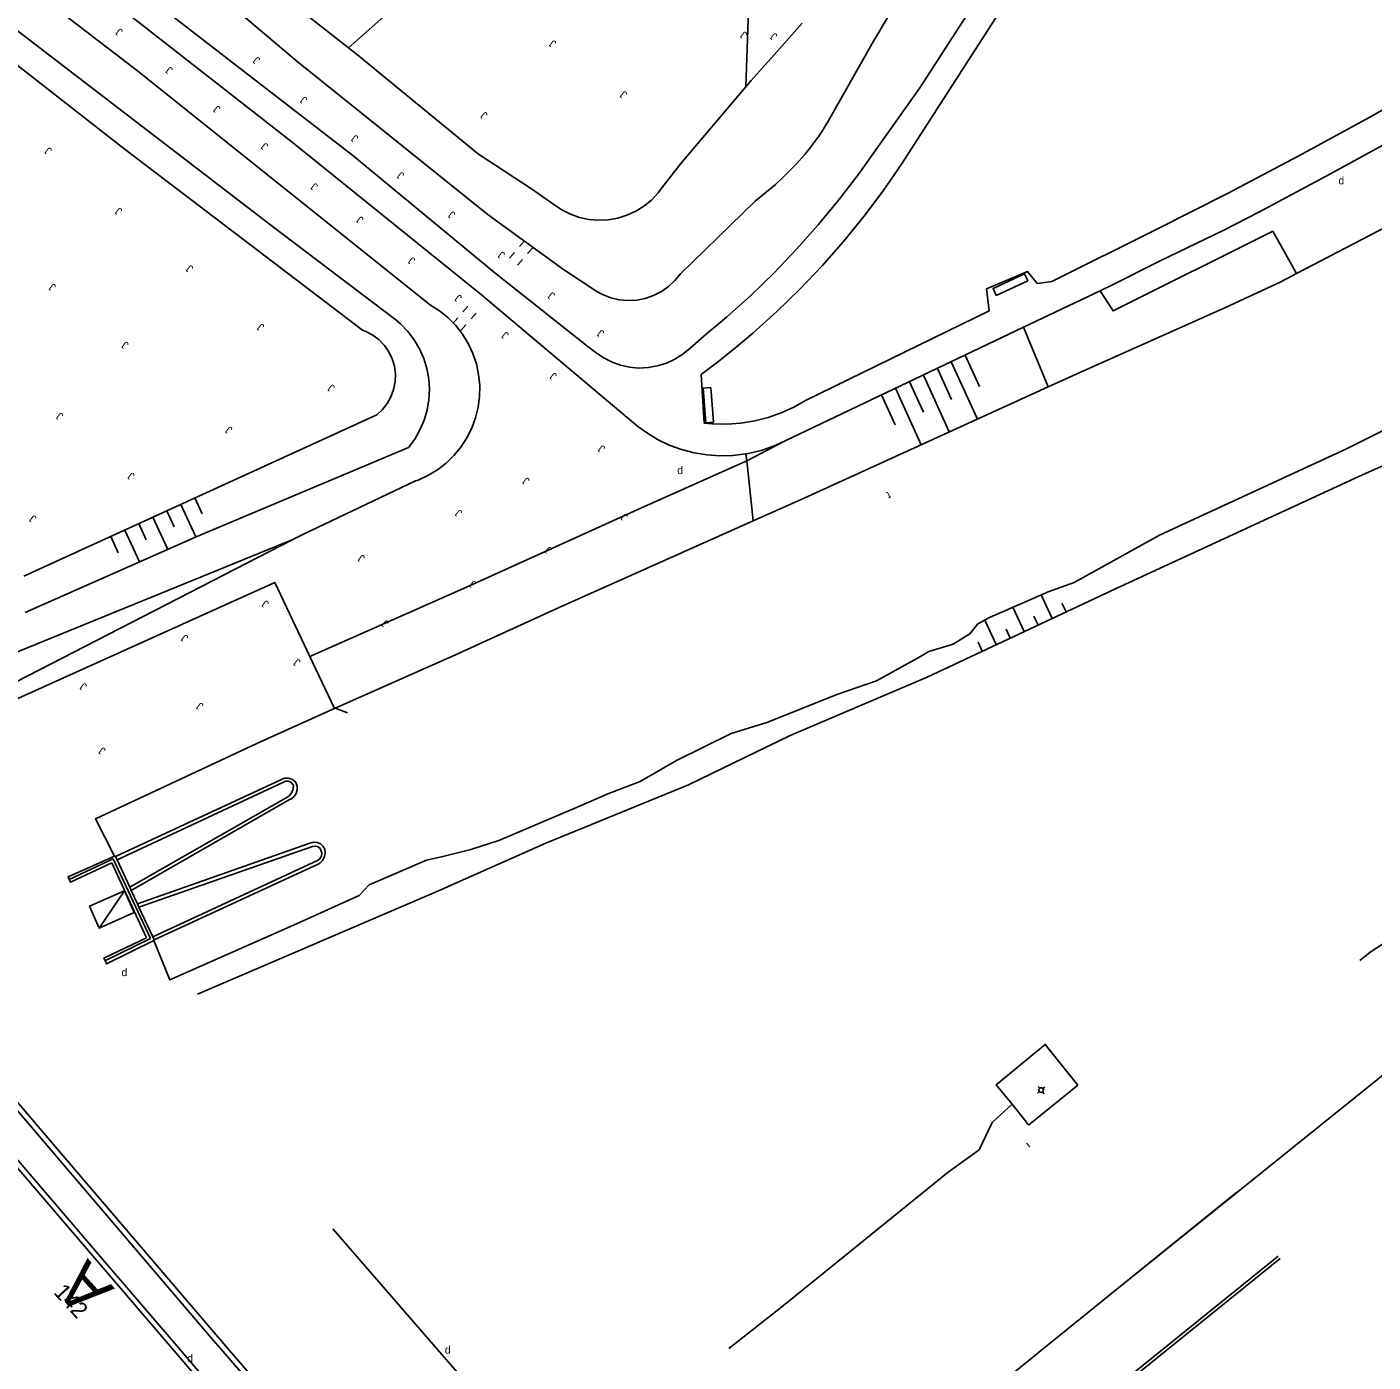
# Model space of a CAD drawing. Extents: x 134999 to 136502, y 457398 to 459002.
# Drawn here: x 135403.9 to 135491.2, y 458199.1 to 458285.7 of the extents above; entities that cross this region are included whole.
import ezdxf

# ---------------------------------------------------------------- set-up
doc = ezdxf.new("R2010")
doc.units = 0
for name, color, linetype in [('IO_IN_Straatmeubilair', 7, 'Continuous'), ('Level 18', 7, 'Continuous'), ('RI_DGTB_18', 7, 'Continuous'), ('RI_DGTB_19', 7, 'Continuous'), ('RI_DGTB_29', 7, 'Continuous'), ('RI_DGTB_30', 7, 'Continuous'), ('RI_DGTB_31', 7, 'Continuous'), ('RI_DGTB_32', 7, 'Continuous'), ('RI_DGTB_36', 7, 'Continuous'), ('RI_DGTB_43', 7, 'Continuous'), ('RI_DGTB_48', 7, 'Continuous'), ('RI_DGTB_53', 7, 'Continuous'), ('RI_DGTB_54', 7, 'Continuous'), ('RI_DGTB_58', 7, 'Continuous'), ('RI_DGTB_6', 7, 'Continuous')]:
    doc.layers.add(name, color=color, linetype=linetype)

msp = doc.modelspace()

# ---------------------------------------------------------------- linework, layer by layer
at = {"layer": 'IO_IN_Straatmeubilair'}
for p, q in [((135469.551, 458216.875), (135469.457, 458216.991)), ((135469.764, 458216.853), (135469.88, 458216.947)), ((135469.413, 458216.568), (135469.529, 458216.662)), ((135469.836, 458216.524), (135469.742, 458216.64))]:
    msp.add_line(p, q, dxfattribs=at)
msp.add_circle((135469.646, 458216.758), 0.152, dxfattribs=at)
at = {"layer": 'Level 18'}
for p, q in [((135470.356, 458247.333), (135469.643, 458248.855)), ((135471.261, 458247.757), (135470.992, 458248.332)), ((135468.544, 458246.485), (135467.81, 458248.054)), ((135469.45, 458246.909), (135469.181, 458247.483)), ((135466.733, 458245.637), (135465.995, 458247.214)), ((135467.639, 458246.061), (135467.37, 458246.635)), ((135465.828, 458245.213), (135465.559, 458245.787))]:
    msp.add_line(p, q, dxfattribs=at)
msp.add_lwpolyline([(135499.286, 458260.551), (135490.513, 458256.67), (135474.509, 458249.278), (135462.25, 458243.537), (135453.382, 458239.736), (135446.792, 458236.54), (135437.553, 458232.768), (135430.444, 458229.605), (135414.97, 458222.969)], dxfattribs=at)
at = {"layer": 'RI_DGTB_18'}
for p, q in [((135463.823, 458263.975), (135465.515, 458260.253)), ((135464.726, 458264.406), (135465.656, 458262.36)), ((135462.017, 458263.114), (135463.694, 458259.426)), ((135462.921, 458263.545), (135463.835, 458261.532)), ((135460.212, 458262.252), (135461.873, 458258.598)), ((135461.115, 458262.683), (135462.014, 458260.705)), ((135459.31, 458261.822), (135460.193, 458259.877)), ((135450.566, 458257.558), (135453.06, 458258.84)), ((135413.892, 458254.728), (135414.867, 458252.624)), ((135414.801, 458255.144), (135415.277, 458254.116)), ((135411.163, 458253.481), (135411.648, 458252.434)), ((135412.072, 458253.896), (135413.038, 458251.813)), ((135412.982, 458254.312), (135413.463, 458253.275)), ((135409.344, 458252.648), (135409.833, 458251.592)), ((135410.253, 458253.064), (135411.209, 458251.003)), ((135421.155, 458252.442), (135421.842, 458252.795))]:
    msp.add_line(p, q, dxfattribs=at)
for points in [[(135421.155, 458252.442), (135403.228, 458243.217), (135402.78, 458243.041), (135401.994, 458242.802), (135401.19, 458242.64), (135400.373, 458242.557), (135399.552, 458242.554), (135398.735, 458242.63), (135397.929, 458242.786), (135397.142, 458243.02), (135396.381, 458243.329), (135395.654, 458243.71), (135394.968, 458244.161), (135394.329, 458244.676), (135391.534, 458247.541), (135378.586, 458263.105), (135347.291, 458300.406), (135324.826, 458327.574)], [(135395.341, 458289.433), (135410.193, 458277.803), (135425.661, 458266.028), (135425.89, 458265.938), (135426.334, 458265.701), (135426.735, 458265.397), (135427.083, 458265.033), (135427.369, 458264.619), (135427.586, 458264.164), (135427.728, 458263.681), (135427.792, 458263.182), (135427.776, 458262.679), (135427.681, 458262.184), (135427.509, 458261.711), (135427.264, 458261.271), (135426.953, 458260.875), (135426.583, 458260.534), (135403.712, 458250.072)], [(135450.566, 458257.558), (135443.742, 458254.503), (135432.605, 458249.451), (135422.253, 458244.867)]]:
    msp.add_lwpolyline(points, dxfattribs=at)
at = {"layer": 'RI_DGTB_19'}
for p, q in [((135470.091, 458262.339), (135468.504, 458266.209)), ((135450.506, 458257.996), (135450.566, 458257.558)), ((135450.566, 458257.558), (135450.991, 458253.663))]:
    msp.add_line(p, q, dxfattribs=at)
for points in [[(135424.76, 458284.326), (135434.846, 458293.286), (135443.925, 458302.821), (135448.761, 458302.357), (135451.158, 458300.489), (135450.511, 458281.804)], [(135486.187, 458269.691), (135484.659, 458272.436), (135474.307, 458267.27), (135473.478, 458268.582)]]:
    msp.add_lwpolyline(points, dxfattribs=at)
at = {"layer": 'RI_DGTB_30'}
for p, q in [((135435.837, 458271.443), (135436.164, 458271.822)), ((135435.183, 458270.687), (135435.51, 458271.065)), ((135436.367, 458270.986), (135436.694, 458271.364)), ((135435.713, 458270.229), (135436.04, 458270.608)), ((135432.493, 458267.587), (135432.166, 458267.208)), ((135431.839, 458266.83), (135431.512, 458266.452)), ((135433.023, 458267.129), (135432.696, 458266.751)), ((135432.369, 458266.373), (135432.042, 458265.994))]:
    msp.add_line(p, q, dxfattribs=at)
for points in [[(135407.968, 458228.673), (135408.596, 458227.261), (135410.868, 458228.272), (135410.24, 458229.684), (135407.968, 458228.673)], [(135410.24, 458229.684), (135408.596, 458227.261)]]:
    msp.add_lwpolyline(points, dxfattribs=at)
at = {"layer": 'RI_DGTB_32'}
for points in [[(135468.783, 458269.229), (135466.74, 458268.275), (135466.528, 458268.728), (135468.571, 458269.682), (135468.783, 458269.229)], [(135447.905, 458260.025), (135447.739, 458262.267), (135448.238, 458262.304), (135448.404, 458260.062), (135447.905, 458260.025)]]:
    msp.add_lwpolyline(points, dxfattribs=at)
at = {"layer": 'RI_DGTB_48'}
for p, q in [((135424.687, 458241.212), (135423.894, 458241.518)), ((135409.508, 458231.757), (135406.65, 458230.401)), ((135411.917, 458226.574), (135409.508, 458231.757)), ((135409.632, 458231.948), (135409.582, 458231.926)), ((135411.917, 458226.574), (135408.974, 458225.131)), ((135409.083, 458224.95), (135412.144, 458226.451)), ((135412.175, 458226.466), (135412.144, 458226.451))]:
    msp.add_line(p, q, dxfattribs=at)
for points in [[(135422.253, 458244.867), (135419.974, 458249.67), (135400.001, 458240.657), (135398.693, 458239.984)], [(135422.253, 458244.867), (135423.83, 458241.543), (135423.894, 458241.518)], [(135409.582, 458231.926), (135406.587, 458230.583), (135406.733, 458230.227), (135409.409, 458231.497)], [(135411.667, 458226.638), (135408.909, 458225.311), (135409.042, 458224.998)], [(135409.042, 458224.998), (135409.066, 458224.942), (135409.083, 458224.95)]]:
    msp.add_lwpolyline(points, dxfattribs=at)
at = {"layer": 'RI_DGTB_53'}
for p, q in [((135466.151, 458265.086), (135453.06, 458258.84)), ((135490.973, 458225.689), (135494.201, 458227.808)), ((135409.042, 458224.998), (135409.083, 458224.95)), ((135468.694, 458213.319), (135468.903, 458213.072)), ((135485.007, 458205.985), (135477.598, 458200)), ((135485.133, 458205.829), (135477.724, 458199.844))]:
    msp.add_line(p, q, dxfattribs=at)
for points in [[(135448.712, 458266.413), (135447.954, 458265.788), (135446.893, 458264.86), (135446.427, 458264.468), (135445.915, 458264.141), (135445.363, 458263.883), (135444.783, 458263.7), (135444.184, 458263.595), (135443.576, 458263.569), (135442.969, 458263.622), (135442.376, 458263.755), (135441.804, 458263.965), (135441.265, 458264.248), (135440.816, 458264.56), (135440.175, 458265.032), (135434.239, 458269.737), (135425.036, 458277.354), (135401.022, 458295.916), (135377.678, 458313.873), (135361.174, 458326.951), (135347.53, 458337.935), (135332.984, 458349.737)], [(135450.506, 458257.996), (135449.669, 458257.894), (135448.826, 458257.873), (135447.985, 458257.931), (135447.153, 458258.068), (135446.338, 458258.284), (135445.546, 458258.576), (135444.787, 458258.942), (135444.065, 458259.378), (135443.503, 458259.787), (135433.371, 458268.314), (135421.109, 458278.201), (135404.019, 458291.583)], [(135465.345, 458266.828), (135454.414, 458261.485), (135453.629, 458261.04), (135452.808, 458260.667), (135451.956, 458260.368), (135451.082, 458260.145), (135450.191, 458260.001), (135449.291, 458259.936), (135448.389, 458259.951), (135448.294, 458259.957), (135447.797, 458260.004), (135447.623, 458263.15), (135448.762, 458264.016), (135449.879, 458264.911)], [(135453.06, 458258.84), (135452.295, 458258.494), (135451.5, 458258.222), (135450.683, 458258.027), (135450.506, 458257.996)], [(135384.871, 458237.101), (135395.431, 458224.645), (135405.589, 458212.739), (135415.861, 458200.695), (135416.461, 458200)], [(135416.94, 458200), (135416.152, 458200.913), (135405.88, 458212.957), (135395.722, 458224.863), (135385.162, 458237.319)], [(135490.307, 458225.154), (135490.973, 458225.689)], [(135472.031, 458217.081), (135469.915, 458219.722), (135466.734, 458217.101), (135467.759, 458215.854)], [(135494.222, 458219.694), (135474.557, 458203.857), (135469.801, 458200)], [(135472.035, 458217.075), (135468.819, 458214.489)], [(135467.759, 458215.854), (135466.483, 458214.646), (135465.636, 458212.891), (135463.611, 458211.427), (135452.831, 458202.699), (135449.405, 458200)], [(135467.759, 458215.854), (135468.826, 458214.495)], [(135482.332, 458210.13), (135474.557, 458203.857), (135469.801, 458200)], [(135423.732, 458207.752), (135434.917, 458194.882), (135436.446, 458193.041), (135437.938, 458191.171), (135438.15, 458190.887)], [(135416.461, 458200), (135426.324, 458188.567), (135437.134, 458176.005), (135447.018, 458164.454), (135455.508, 458154.583)], [(135455.771, 458154.796), (135455.539, 458155.062), (135447.309, 458164.672), (135437.425, 458176.223), (135426.615, 458188.785), (135416.94, 458200)], [(135477.598, 458200), (135464.537, 458189.45)], [(135477.724, 458199.844), (135464.663, 458189.294)], [(135469.801, 458200), (135465.74, 458196.706)]]:
    msp.add_lwpolyline(points, dxfattribs=at)
at = {"layer": 'RI_DGTB_54'}
for p, q in [((135473.478, 458268.582), (135468.504, 458266.209)), ((135468.504, 458266.209), (135466.151, 458265.086))]:
    msp.add_line(p, q, dxfattribs=at)
for points in [[(135493.049, 458330.093), (135461.775, 458281.742), (135457.821, 458276.147), (135456.543, 458274.469), (135455.201, 458272.841), (135453.799, 458271.265), (135452.339, 458269.743), (135450.821, 458268.277), (135449.25, 458266.87), (135448.712, 458266.413)], [(135494.671, 458329.141), (135489.965, 458322.337), (135474.357, 458298.177), (135475.428, 458296.794), (135473.979, 458294.693), (135472.267, 458294.922), (135460.598, 458276.78), (135459.406, 458275.063), (135458.149, 458273.392), (135456.829, 458271.771), (135455.448, 458270.201), (135454.008, 458268.686), (135452.511, 458267.227), (135450.96, 458265.826), (135449.879, 458264.911)], [(135500, 458285.049), (135495.49, 458282.403), (135490.94, 458279.827), (135486.352, 458277.321), (135481.725, 458274.885), (135477.062, 458272.52), (135470.332, 458269.172), (135469.397, 458269.047), (135468.773, 458269.818), (135466.102, 458268.693), (135466.269, 458267.28), (135465.345, 458266.828)], [(135500, 458282.896), (135492.939, 458278.652), (135488.363, 458276.132), (135483.75, 458273.682), (135481.478, 458272.509), (135477.315, 458270.493), (135474.281, 458268.965), (135473.478, 458268.582)]]:
    msp.add_lwpolyline(points, dxfattribs=at)
at = {"layer": 'RI_DGTB_58'}
for p, q in [((135486.187, 458269.691), (135500, 458276.91)), ((135409.632, 458231.948), (135409.656, 458231.895)), ((135409.656, 458231.895), (135409.753, 458231.687)), ((135409.753, 458231.687), (135410.576, 458229.914)), ((135411.667, 458226.638), (135409.409, 458231.497)), ((135410.576, 458229.914), (135410.677, 458229.694)), ((135410.677, 458229.694), (135411.078, 458228.83)), ((135411.078, 458228.83), (135411.174, 458228.624)), ((135411.174, 458228.624), (135412.067, 458226.698)), ((135412.067, 458226.698), (135412.162, 458226.492)), ((135412.162, 458226.492), (135412.175, 458226.466)), ((135413.273, 458200.073), (135413.335, 458200))]:
    msp.add_line(p, q, dxfattribs=at)
for points in [[(135421.155, 458252.442), (135401.748, 458244.545), (135401.48, 458244.546), (135400.602, 458244.602), (135399.733, 458244.737), (135398.88, 458244.951), (135398.05, 458245.241), (135397.249, 458245.606), (135396.485, 458246.042), (135395.764, 458246.545), (135393.291, 458249.114), (135380.395, 458264.616), (135349.102, 458301.914), (135326.65, 458329.067), (135318.48, 458339.151), (135313.042, 458345.189)], [(135364.746, 458315.033), (135419.81, 458272.767), (135427.821, 458266.689), (135428.123, 458266.43), (135428.597, 458265.94), (135429.01, 458265.399), (135429.358, 458264.812), (135429.634, 458264.189), (135429.835, 458263.538), (135429.958, 458262.868), (135430.002, 458262.188), (135429.967, 458261.508), (135429.852, 458260.836), (135429.658, 458260.183), (135429.39, 458259.556), (135429.051, 458258.966), (135428.644, 458258.419), (135414.889, 458252.634), (135403.811, 458247.723)], [(135421.842, 458252.795), (135429.109, 458256.248), (135429.263, 458256.306), (135429.908, 458256.601), (135430.516, 458256.967), (135431.079, 458257.399), (135431.589, 458257.892), (135432.041, 458258.438), (135432.429, 458259.033), (135432.747, 458259.667), (135432.992, 458260.333), (135433.16, 458261.022), (135433.25, 458261.726), (135433.26, 458262.435), (135433.191, 458263.141), (135433.042, 458263.835), (135432.816, 458264.507), (135432.516, 458265.15), (135432.146, 458265.755), (135431.71, 458266.315), (135431.213, 458266.822), (135430.663, 458267.27), (135430.066, 458267.653), (135410.998, 458282.908), (135381.155, 458305.78)], [(135417.295, 458290.185), (135425.243, 458283.931), (135433.18, 458277.432), (135436.611, 458275.185), (135438.056, 458274.163), (135438.576, 458273.814), (135439.135, 458273.534), (135439.726, 458273.327), (135440.339, 458273.198), (135440.963, 458273.147), (135441.588, 458273.177), (135442.204, 458273.286), (135442.802, 458273.472), (135443.371, 458273.733), (135443.901, 458274.065), (135444.386, 458274.461), (135444.816, 458274.916), (135445.067, 458275.246), (135446.296, 458276.822), (135450.862, 458282.219), (135452.526, 458284.061), (135454.153, 458285.931)], [(135460.635, 458287.888), (135458.788, 458284.764), (135455.816, 458279.522), (135455.294, 458278.694), (135454.727, 458277.909), (135454.323, 458277.408), (135453.751, 458276.762), (135452.93, 458275.936), (135452.43, 458275.477), (135451.831, 458274.962), (135451.11, 458274.381), (135446.27, 458269.682), (135445.915, 458269.239), (135445.501, 458268.85), (135445.036, 458268.523), (135444.531, 458268.264), (135443.994, 458268.079), (135443.436, 458267.971), (135442.869, 458267.943), (135442.303, 458267.994), (135441.75, 458268.124), (135441.221, 458268.33), (135440.851, 458268.53), (135438.696, 458269.95), (135433.811, 458273.49), (135421.398, 458283.454), (135414.837, 458289.038)], [(135486.187, 458269.691), (135485.132, 458269.139), (135481.604, 458267.495), (135471.922, 458263.175), (135470.091, 458262.339)], [(135426.096, 458230.073), (135429.822, 458231.669), (135430.879, 458231.899), (135432.69, 458232.363), (135434.502, 458232.942), (135439.687, 458235.145), (135441.665, 458236.003), (135443.665, 458236.767), (135446.018, 458238.114), (135449.559, 458239.882), (135451.875, 458240.586), (135456.462, 458242.434), (135458.984, 458243.282), (135461.826, 458244.876), (135462.372, 458245.182), (135463.948, 458245.656), (135465.032, 458246.337), (135465.537, 458246.974), (135466.31, 458247.391), (135469.014, 458248.586), (135470.101, 458249.05), (135471.796, 458249.673), (135477.317, 458252.736), (135489.428, 458258.331), (135500, 458263.621)], [(135470.091, 458262.339), (135454.289, 458255.13), (135450.991, 458253.663)], [(135423.894, 458241.518), (135431.692, 458244.97), (135438.462, 458248.067), (135450.991, 458253.663)], [(135423.894, 458241.518), (135419.094, 458239.366), (135408.357, 458234.333), (135409.582, 458231.926)], [(135409.656, 458231.895), (135420.381, 458236.88), (135420.606, 458236.97), (135420.847, 458236.983), (135421.08, 458236.916), (135421.279, 458236.778), (135421.347, 458236.701), (135421.431, 458236.466), (135421.436, 458236.216), (135421.363, 458235.978), (135421.218, 458235.774), (135421.017, 458235.627), (135420.977, 458235.608), (135410.677, 458229.694)], [(135409.753, 458231.687), (135420.508, 458236.702), (135420.682, 458236.777), (135420.872, 458236.774), (135421.044, 458236.694), (135421.168, 458236.55), (135421.182, 458236.523), (135421.173, 458236.277), (135421.087, 458236.047), (135420.931, 458235.856), (135420.819, 458235.773), (135410.576, 458229.914)], [(135383.432, 458235.706), (135384.108, 458234.907), (135396.945, 458219.654), (135408.95, 458205.649), (135413.777, 458200)], [(135411.078, 458228.83), (135422.257, 458232.759), (135422.487, 458232.822), (135422.724, 458232.805), (135422.943, 458232.712), (135423.119, 458232.551), (135423.216, 458232.384), (135423.249, 458232.128), (135423.202, 458231.875), (135423.08, 458231.648), (135422.895, 458231.469), (135422.834, 458231.43), (135412.162, 458226.492)], [(135411.174, 458228.624), (135422.429, 458232.549), (135422.608, 458232.578), (135422.782, 458232.529), (135422.919, 458232.409), (135422.969, 458232.32), (135423.023, 458232.127), (135422.998, 458231.927), (135422.898, 458231.753), (135422.738, 458231.631), (135412.067, 458226.698)], [(135426.096, 458230.073), (135425.443, 458229.372), (135421.395, 458227.534), (135413.183, 458223.903), (135412.144, 458226.451)], [(135396.643, 458219.447), (135408.689, 458205.426), (135413.325, 458200)], [(135413.325, 458200), (135420.889, 458191.146), (135430.053, 458180.51), (135438.736, 458170.375), (135447.844, 458159.846), (135452.553, 458154.461), (135453.713, 458153.136)], [(135413.777, 458200), (135421.15, 458191.37), (135430.314, 458180.734), (135438.996, 458170.599), (135448.103, 458160.071), (135452.812, 458154.687), (135453.98, 458153.352)]]:
    msp.add_lwpolyline(points, dxfattribs=at)

# ---------------------------------------------------------------- texts
at = {"layer": 'RI_DGTB_29'}
for p in [(135488.914, 458275.477), (135446.067, 458256.699), (135410.046, 458224.145), (135414.309, 458199.121), (135430.999, 458199.67)]:
    msp.add_text('d', height=0.5, dxfattribs=at).set_placement(p)
at = {"layer": 'RI_DGTB_31'}
for p in [(135410.171, 458285.44), (135450.647, 458285.247), (135452.595, 458285.152), (135438.269, 458284.683), (135419.073, 458283.601), (135413.416, 458282.954), (135442.859, 458281.386), (135416.505, 458280.433), (135422.128, 458281.027), (135433.82, 458280.036), (135419.592, 458278.024), (135425.437, 458278.54), (135405.573, 458277.736), (135428.41, 458276.138), (135422.818, 458275.414), (135410.138, 458273.826), (135431.725, 458273.588), (135425.774, 458273.263), (135434.946, 458270.984), (135414.737, 458270.095), (135429.131, 458270.612), (135405.842, 458268.889), (135432.152, 458268.182), (135438.185, 458268.345), (135419.343, 458266.305), (135435.188, 458265.78), (135441.375, 458265.905), (135410.558, 458265.141), (135438.307, 458263.122), (135423.916, 458262.365), (135406.326, 458260.536), (135417.278, 458259.634), (135441.432, 458258.421), (135410.946, 458256.649), (135436.541, 458256.331), (135432.168, 458254.248), (135404.581, 458253.884), (135442.907, 458253.989), (135437.983, 458251.845), (135425.872, 458251.319), (135433.098, 458249.644), (135419.636, 458248.356), (135427.41, 458247.084), (135414.41, 458246.147), (135421.699, 458244.565), (135407.848, 458243.005), (135415.402, 458241.739), (135409.065, 458238.834)]:
    msp.add_text('J', height=0.5, rotation=143.18371, dxfattribs=at).set_placement(p)
at = {"layer": 'RI_DGTB_36'}
msp.add_text('142', height=1.054, rotation=312.4155, dxfattribs=at).set_placement((135405.596, 458203.609))
at = {"layer": 'RI_DGTB_43'}
msp.add_text('t', height=0.5, rotation=204.16587, dxfattribs=at).set_placement((135459.757, 458255.572))
at = {"layer": 'RI_DGTB_6'}
msp.add_text('A', height=3, rotation=132.02388, dxfattribs=at).set_placement((135409.628, 458203.887))

doc.saveas('drawing.dxf')
